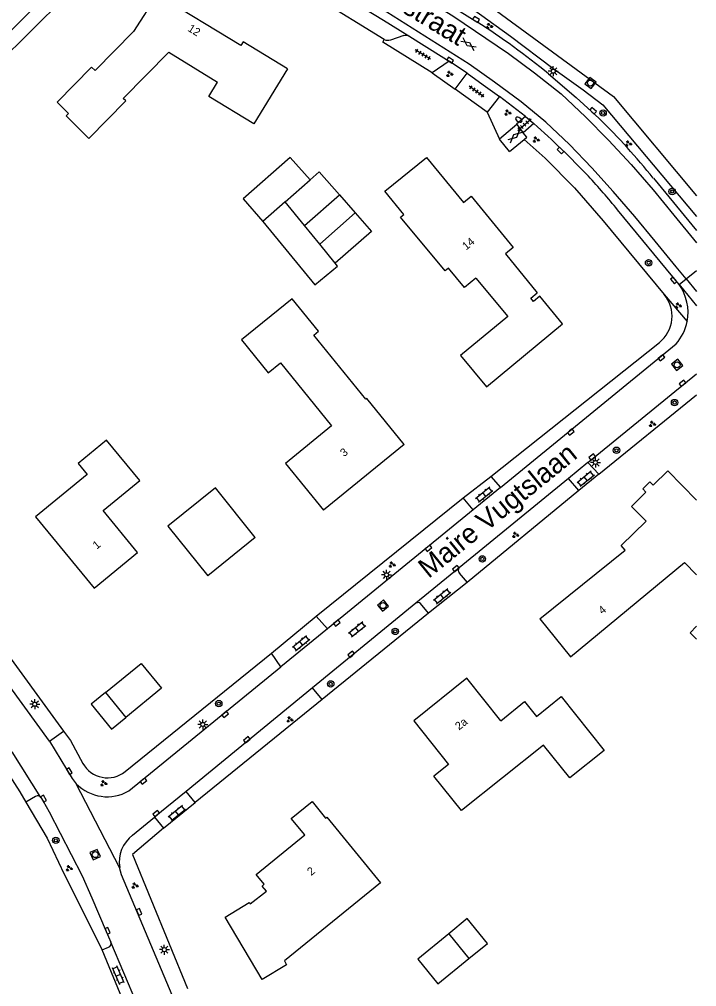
# Model space of a CAD drawing. Extents: x 136000 to 138005, y 398500 to 400500.
# Drawn here: x 137915.4 to 138000, y 398753 to 398873.8 of the extents above; entities that cross this region are included whole.
import ezdxf

# ---------------------------------------------------------------- set-up
doc = ezdxf.new("R2010")
doc.units = 0
for name, color, linetype in [('gg-afsc-erfafscheiding', 7, 'Continuous'), ('gg-anno-huisnummerreeks BGT', 7, 'Continuous'), ('gg-anno-openbare ruimte label', 7, 'Continuous'), ('gg-bbg-bijgebouw', 7, 'Continuous'), ('gg-bbg-gedigitaliseerde bebouwing', 7, 'Continuous'), ('gg-bbg-gedigitaliseerde bijgebouw', 7, 'Continuous'), ('gg-bbg-hoofdgebouw', 7, 'Continuous'), ('gg-bbg-luifel en loopbrug', 7, 'Continuous'), ('gg-bbg-tussenscheiding', 7, 'Continuous'), ('gg-knt-verharding', 7, 'Continuous'), ('gg-knt-verharding nz', 7, 'Continuous'), ('gt-grn-groengrens', 7, 'Continuous'), ('gt-grn-vlakafsluiter', 7, 'Continuous'), ('gt-grn-weggrens', 7, 'Continuous'), ('gt-symb-boom', 7, 'Continuous'), ('gt-symb-brandkraan', 7, 'Continuous'), ('gt-symb-gesloten verharding', 7, 'Continuous'), ('gt-symb-groenvak', 7, 'Continuous'), ('gt-symb-klinker verharding', 7, 'Continuous'), ('gt-symb-kolk', 7, 'Continuous'), ('gt-symb-lichtmast', 7, 'Continuous'), ('gt-symb-rioolschacht', 7, 'Continuous'), ('gt-symb-tegel verharding', 7, 'Continuous')]:
    doc.layers.add(name, color=color, linetype=linetype)

# ---------------------------------------------------------------- blocks, each defined once
blk = doc.blocks.new('gt0-GRVAK')
at = {"layer": 'gt-symb-groenvak'}
for p, q in [((-0.11, 0.19), (-0.23, 0.24)), ((-0.18, 0.15), (0.09, 0.15)), ((-0.09, 0.21), (-0.16, 0.32)), ((-0.05, 0.21), (-0.05, 0.39)), ((0, 0.21), (0.06, 0.32)), ((0.01, 0.19), (0.13, 0.24)), ((0.26, -0.05), (0.2, 0.06)), ((0.3, -0.05), (0.3, 0.13)), ((0.35, -0.05), (0.41, 0.06)), ((-0.24, -0.23), (-0.36, -0.18)), ((-0.32, -0.26), (-0.05, -0.26)), ((-0.23, -0.21), (-0.29, -0.1)), ((-0.18, -0.2), (-0.18, -0.02)), ((-0.14, -0.21), (-0.07, -0.1)), ((-0.12, -0.23), (0, -0.18)), ((0.24, -0.07), (0.12, -0.02)), ((0.17, -0.11), (0.44, -0.11)), ((0.37, -0.07), (0.49, -0.02))]:
    blk.add_line(p, q, dxfattribs=at)
blk = doc.blocks.new('gt0-BOOM')
at = {"layer": 'gt-symb-boom'}
for radius in [0.4, 0.2]:
    blk.add_circle((0, 0), radius, dxfattribs=at)
blk = doc.blocks.new('gt0-KOLK')
at = {"layer": 'gt-symb-kolk'}
blk.add_lwpolyline([(0, 0), (0.37, 0), (0.37, 0.4), (-0.38, 0.4), (-0.38, 0), (0, 0)], dxfattribs=at)
blk = doc.blocks.new('gt0-RS')
at = {"layer": 'gt-symb-rioolschacht'}
blk.add_lwpolyline([(-0.5, -0.5), (0.5, -0.5), (0.5, 0.5), (-0.5, 0.5)], close=True, dxfattribs=at)
blk.add_circle((0, 0), 0.375, dxfattribs=at)
blk = doc.blocks.new('gt0-LMAST')
at = {"layer": 'gt-symb-lichtmast'}
for p, q in [((-0.18, 0.17), (-0.45, 0.44)), ((-0.01, 0.25), (-0.01, 0.62)), ((0.17, 0.17), (0.44, 0.44)), ((-0.26, 0), (-0.63, 0)), ((-0.18, -0.18), (-0.45, -0.45)), ((-0.01, -0.25), (-0.01, -0.63)), ((0.44, -0.45), (0.17, -0.18)), ((0.24, 0), (0.62, 0))]:
    blk.add_line(p, q, dxfattribs=at)
blk.add_circle((-0.01, 0), 0.25, dxfattribs=at)
blk = doc.blocks.new('gt0-KL1')
at = {"layer": 'gt-symb-klinker verharding'}
for p, q in [((-1.15, 0.3), (1.15, 0.3)), ((-1, -0.3), (-1, 0.3)), ((-0.5, 0.3), (-0.5, 0.45)), ((0, -0.3), (0, 0.3)), ((0.5, 0.3), (0.5, 0.45)), ((1, -0.3), (1, 0.3)), ((-1.15, -0.3), (1.15, -0.3)), ((-0.5, -0.45), (-0.5, -0.3)), ((0.5, -0.45), (0.5, -0.3))]:
    blk.add_line(p, q, dxfattribs=at)
blk = doc.blocks.new('gt0-GESVH1')
at = {"layer": 'gt-symb-gesloten verharding'}
for p, q in [((-0.99, -0.26), (0.01, 0.24)), ((0.01, -0.26), (-0.99, 0.24)), ((0.01, 0.24), (1.01, -0.26)), ((1.01, 0.24), (0.01, -0.26))]:
    blk.add_line(p, q, dxfattribs=at)
blk = doc.blocks.new('gt0-TEG1')
at = {"layer": 'gt-symb-tegel verharding'}
for p, q in [((-1.12, 0), (1.12, 0)), ((-0.9, -0.25), (-0.9, 0.25)), ((-0.45, -0.25), (-0.45, 0.25)), ((0, -0.25), (0, 0.25)), ((0.45, -0.25), (0.45, 0.25)), ((0.9, -0.25), (0.9, 0.25))]:
    blk.add_line(p, q, dxfattribs=at)
blk = doc.blocks.new('gt0-BR')
at = {"layer": 'gt-symb-brandkraan'}
for centre, radius, start, end in [((-0.24, 0), 0.206, 107.5669, 252.4331), ((0.6, -2.66), 3, 106.892, 107.5669), ((0, -0.69), 0.938, 73.108, 106.892), ((-0.6, -2.66), 3, 72.4331, 73.108), ((0.24, 0), 0.206, 287.567, 72.4331), ((0.6, 2.66), 3, 252.4331, 253.108), ((0, 0.69), 0.938, 253.108, 286.8921), ((-0.6, 2.66), 3, 286.8921, 287.567)]:
    blk.add_arc(centre, radius, start, end, dxfattribs=at)

msp = doc.modelspace()

# ---------------------------------------------------------------- linework, layer by layer
at = {"layer": 'gg-afsc-erfafscheiding'}
for p, q in [((137926.89, 398882.3), (137895.41, 398851.09)), ((137974.28, 398816.69), (137995.34, 398833.43)), ((137987.79, 398816.98), (138000, 398826.9)), ((137985.27, 398814.94), (137971.35, 398803.46)), ((137952.5, 398799.25), (137970.85, 398814.03)), ((137907.46, 398803.27), (137920.91, 398784.91)), ((137966.5, 398799.62), (137953.22, 398788.84)), ((137928.63, 398779.85), (137946.9, 398794.63)), ((137953.22, 398788.84), (137937.37, 398775.98)), ((137933.43, 398772.77), (137929.54, 398769.49)), ((137929.54, 398769.49), (137936.41, 398752.74))]:
    msp.add_line(p, q, dxfattribs=at)
for points in [[(137978.47, 398858.8), (137981.09, 398856.47), (137984.76, 398852.76), (137988.33, 398848.65), (137995.94, 398839.44)], [(137920.91, 398784.91), (137921.79, 398783.72), (137923.36, 398780.88)]]:
    msp.add_lwpolyline(points, dxfattribs=at)
for centre, radius, start, end in [((137992.72, 398836.73), 4.21, 308.5035, 40.1055), ((137926.42, 398782.57), 3.5, 208.9437, 308.9765)]:
    msp.add_arc(centre, radius, start, end, dxfattribs=at)
at = {"layer": 'gg-bbg-bijgebouw'}
for p, q in [((137949.23, 398856.56), (137951.72, 398853.75)), ((137955.39, 398851.88), (137957.37, 398849.62)), ((137944.87, 398809.1), (137938.94, 398804.32))]:
    msp.add_line(p, q, dxfattribs=at)
for points in [[(137951.72, 398853.75), (137952.86, 398854.76), (137955.39, 398851.88)], [(137957.37, 398849.62), (137959.39, 398847.32), (137954.85, 398843.34)], [(137926.17, 398789.71), (137924.4, 398788.27), (137926.94, 398785.16), (137928.71, 398786.61)]]:
    msp.add_lwpolyline(points, dxfattribs=at)
at = {"layer": 'gg-bbg-gedigitaliseerde bebouwing'}
for p, q in [((137928.7, 398863.61), (137928.4, 398863.91)), ((137924.09, 398858.93), (137928.7, 398863.61))]:
    msp.add_line(p, q, dxfattribs=at)
for points in [[(137928.4, 398863.91), (137934.1, 398869.69), (137940.15, 398865.95)], [(137944.71, 398860.75), (137939.07, 398864.18), (137940.15, 398865.95)], [(137963.48, 398820.71), (137958.79, 398826.45), (137958.68, 398826.36), (137952.18, 398834.35), (137952.78, 398834.84), (137949.48, 398838.9), (137943.15, 398833.76), (137946.49, 398829.66), (137948.01, 398830.89), (137954.41, 398823.03), (137948.64, 398818.34), (137953.39, 398812.5)], [(137980.41, 398798.93), (137984.23, 398794.18), (137998.49, 398805.95), (138000, 398804.42)], [(138000, 398798), (137999.19, 398797.2), (138000, 398796.38)], [(137953.83, 398774.17), (137960.52, 398765.96), (137948.54, 398756.2), (137948.77, 398755.7)]]:
    msp.add_lwpolyline(points, dxfattribs=at)
at = {"layer": 'gg-bbg-gedigitaliseerde bijgebouw'}
for p, q in [((137926.17, 398789.71), (137928.71, 398786.61)), ((137969.04, 398759.59), (137971.56, 398756.49))]:
    msp.add_line(p, q, dxfattribs=at)
for points in [[(137949.23, 398856.56), (137943.35, 398851.39), (137945.83, 398848.56)], [(137945.83, 398848.56), (137952.3, 398840.64), (137955.15, 398842.97), (137954.85, 398843.34)], [(137944.87, 398809.1), (137939.89, 398815.3), (137933.95, 398810.51), (137938.94, 398804.32)], [(137971.56, 398756.49), (137973.89, 398758.39), (137971.36, 398761.49), (137969.04, 398759.59)]]:
    msp.add_lwpolyline(points, dxfattribs=at)
at = {"layer": 'gg-bbg-hoofdgebouw'}
for p, q in [((137948.92, 398867.6), (137944.71, 398860.75)), ((137963.48, 398820.71), (137953.39, 398812.5))]:
    msp.add_line(p, q, dxfattribs=at)
for points in [[(137948.92, 398867.6), (137943.37, 398870.98), (137943.09, 398870.52), (137932.63, 398876.89), (137929.67, 398872.27), (137924.88, 398867.41), (137924.44, 398867.83), (137920.13, 398863.47), (137921.56, 398862.06), (137921.24, 398861.74), (137924.09, 398858.93)], [(137972.44, 398841.47), (137971, 398840.29), (137969, 398842.72), (137968.61, 398842.4), (137963.03, 398849.08), (137963.43, 398849.41), (137961.05, 398852.33), (137966.27, 398856.56), (137970.87, 398850.91), (137971.84, 398851.7), (137977.09, 398845.3), (137976.12, 398844.51), (137980.1, 398839.64)], [(137972.44, 398841.47), (137976.4, 398836.68), (137970.51, 398831.81), (137973.74, 398827.9), (137983.26, 398835.76), (137980.42, 398839.21), (137979.63, 398838.56), (137979.29, 398838.98), (137980.1, 398839.64)], [(137930.19, 398807.23), (137925.9, 398812.44), (137930.46, 398816.2), (137926.31, 398821.25), (137922.77, 398818.34), (137923.9, 398816.97), (137917.45, 398811.65), (137924.75, 398802.76), (137930.19, 398807.23)], [(137980.41, 398798.93), (137991.08, 398807.51), (137990.56, 398808.1), (137993.68, 398811.12), (137991.86, 398812.96), (137993.67, 398814.74), (137993.29, 398815.16), (137994.15, 398816.02), (137994.56, 398815.62), (137996.39, 398817.4), (138000, 398813.73)], [(137975.55, 398786.21), (137971.31, 398791.51), (137964.66, 398786.21), (137969.02, 398780.74), (137967.18, 398779.27)], [(137975.55, 398786.21), (137978.52, 398788.59), (137979.99, 398786.75), (137983.08, 398789.23), (137988.45, 398782.49), (137984.15, 398779.05), (137980.87, 398783.16), (137970.63, 398774.98), (137967.18, 398779.27)], [(137948.77, 398755.7), (137945.73, 398753.9), (137941.13, 398761.68), (137944.13, 398763.51), (137944.25, 398763.32), (137946.26, 398764.92), (137945.75, 398765.55), (137945.99, 398765.77), (137944.97, 398766.99), (137951.06, 398771.95), (137949.37, 398774), (137951.97, 398776.11), (137953.64, 398774.03), (137953.83, 398774.17)]]:
    msp.add_lwpolyline(points, dxfattribs=at)
at = {"layer": 'gg-bbg-luifel en loopbrug'}
for points in [[(137926.17, 398789.71), (137930.63, 398793.36), (137933.17, 398790.26), (137928.71, 398786.61)], [(137969.04, 398759.59), (137965.16, 398756.43), (137967.69, 398753.33), (137971.56, 398756.49)]]:
    msp.add_lwpolyline(points, dxfattribs=at)
at = {"layer": 'gg-bbg-tussenscheiding'}
for p, q in [((137948.61, 398851.02), (137951.72, 398853.75)), ((137951.02, 398848.05), (137955.39, 398851.88)), ((137948.61, 398851.02), (137945.83, 398848.56)), ((137951.02, 398848.05), (137948.61, 398851.02)), ((137952.92, 398845.71), (137957.37, 398849.62)), ((137952.92, 398845.71), (137951.02, 398848.05)), ((137954.85, 398843.34), (137952.92, 398845.71))]:
    msp.add_line(p, q, dxfattribs=at)
at = {"layer": 'gg-knt-verharding'}
for p, q in [((137942.82, 398884.79), (137960.88, 398873.68)), ((137894.36, 398852.07), (137925.52, 398883.68)), ((137960.99, 398871.27), (137943.87, 398881.83)), ((137970.45, 398874.79), (137972.56, 398873.49)), ((137960.88, 398873.68), (137964.18, 398871.65)), ((137963.42, 398871.77), (137961.75, 398871.22)), ((137969.09, 398868.56), (137966.98, 398867.11)), ((137982.05, 398867.71), (137985.81, 398865)), ((137969.83, 398865.1), (137971.32, 398867.08)), ((137973.85, 398862.19), (137969.83, 398865.1)), ((137975.36, 398864.16), (137973.85, 398862.19)), ((137978.62, 398861.65), (137975.36, 398864.16)), ((137978.62, 398861.65), (137979.68, 398860.79)), ((137977.54, 398860.66), (137975.37, 398858.83)), ((137977.54, 398860.66), (137978.35, 398859.64)), ((137979.68, 398860.79), (137978.35, 398859.64)), ((137976.62, 398857.29), (137978.47, 398858.8)), ((137994.59, 398853.96), (138000, 398847.45)), ((137997.8, 398840.7), (137990.12, 398850.01)), ((137997.8, 398840.7), (138000, 398838.04)), ((137975.5, 398815.35), (137997.45, 398833.28)), ((137986.43, 398818.44), (138000, 398829.54)), ((137986.43, 398818.44), (137983.99, 398816.44)), ((137986.43, 398818.44), (137987.79, 398816.98)), ((137970.85, 398814.03), (137974.28, 398816.69)), ((137974.28, 398816.69), (137975.5, 398815.35)), ((137987.79, 398816.98), (137985.27, 398814.94)), ((137983.99, 398816.44), (137970.35, 398805.29)), ((137985.27, 398814.94), (137983.99, 398816.44)), ((137975.5, 398815.35), (137972.09, 398812.56)), ((137972.09, 398812.56), (137970.85, 398814.03)), ((137972.09, 398812.56), (137953.9, 398797.7)), ((137970.35, 398805.29), (137964.95, 398800.87)), ((137970.36, 398804.65), (137971.35, 398803.46)), ((137971.35, 398803.46), (137966.5, 398799.62)), ((137919.17, 398783.63), (137905.81, 398802.07)), ((137964.95, 398800.87), (137952.03, 398790.3)), ((137966.5, 398799.62), (137965.51, 398800.84)), ((137946.9, 398794.63), (137952.5, 398799.25)), ((137952.5, 398799.25), (137953.9, 398797.7)), ((137953.9, 398797.7), (137948.08, 398792.95)), ((137948.08, 398792.95), (137946.9, 398794.63)), ((137929.09, 398777.43), (137948.08, 398792.95)), ((137952.03, 398790.3), (137936.23, 398777.37)), ((137918.1, 398776.62), (137914.51, 398782.3)), ((137917.44, 398776.76), (137916.24, 398776.04)), ((137936.23, 398777.37), (137932.29, 398774.16)), ((137937.37, 398775.98), (137936.23, 398777.37)), ((137933.43, 398772.77), (137937.37, 398775.98)), ((137929.54, 398771.9), (137932.29, 398774.16)), ((137932.29, 398774.16), (137933.43, 398772.77)), ((137925.74, 398757.6), (137926.55, 398757.92)), ((137928.58, 398750.72), (137925.74, 398757.6)), ((137930.1, 398750.87), (137926.85, 398758.56))]:
    msp.add_line(p, q, dxfattribs=at)
for points in [[(137966.92, 398880.81), (137989.6, 398864.17), (138000, 398851.75)], [(137971.07, 398875.79), (137976.74, 398871.7), (137982.05, 398867.71)], [(137966.98, 398867.11), (137960.82, 398870.97), (137960.99, 398871.27)], [(137964.18, 398871.65), (137968.08, 398869.22), (137969.09, 398868.56)], [(137971.32, 398867.08), (137970.15, 398867.88), (137969.09, 398868.56)], [(137971.32, 398867.08), (137973.35, 398865.64), (137975.36, 398864.16)], [(137981.51, 398866.98), (137984.97, 398864.06), (137987.83, 398861.4)], [(137985.81, 398865), (137988.29, 398863.14), (138000, 398849.16)], [(137978.62, 398861.65), (137977.51, 398860.69), (137977.54, 398860.66)], [(137978.47, 398858.8), (137978.81, 398859.08), (137978.35, 398859.64)], [(137919.17, 398783.63), (137921.99, 398778.97), (137922.24, 398778.64), (137922.52, 398778.34)], [(137918.1, 398776.62), (137918.39, 398776.14), (137919.12, 398774.84), (137923.27, 398766.83), (137924.47, 398764.09), (137926.26, 398759.89), (137926.85, 398758.56)], [(137934.5, 398751.92), (137928.19, 398766.97), (137928.04, 398767.42), (137927.94, 398767.89)]]:
    msp.add_lwpolyline(points, dxfattribs=at)
for centre, radius, start, end in [((137917.07, 398787.72), 102.16, 50.8881, 57.0991), ((137961.44, 398872.29), 1.11, 246.245, 286.2269), ((137963.66, 398870.79), 1, 58.713, 103.7834), ((137931.37, 398803.3), 81.01, 38.7052, 45.8199), ((137908.91, 398780.9), 106.72, 43.3785, 48.462), ((137923.06, 398795.42), 86.48, 39.1494, 42.8261), ((137992.95, 398837.21), 5.97, 348.7871, 35.6718), ((137992.94, 398837.22), 5.98, 318.8124, 348.7377), ((137970.64, 398804.97), 0.422, 132.4923, 229.142), ((137965.21, 398800.52), 0.435, 47.0747, 127.4046), ((137926.39, 398782.11), 5.4, 224.2684, 300.0184), ((137917.69, 398776.31), 0.512, 36.5556, 118.9582), ((137932.11, 398768.55), 4.22, 127.5044, 189.0405), ((137926.35, 398758.4), 0.521, 292.4664, 17.8133)]:
    msp.add_arc(centre, radius, start, end, dxfattribs=at)
at = {"layer": 'gg-knt-verharding nz'}
msp.add_line((137998.68, 398841.39), (138000, 398839.8), dxfattribs=at)
for points in [[(137939.8, 398892.57), (137950.44, 398885.98), (137969.56, 398874.22), (137976.51, 398869.54), (137979.76, 398867.11), (137983.06, 398864.49), (137986.12, 398861.64), (137989.01, 398858.73), (137991.83, 398855.66), (137994.55, 398852.51), (137997.14, 398849.33), (138000, 398845.89)], [(137998.68, 398841.39), (137997.44, 398842.88), (137994.81, 398846.1), (137992.27, 398849.17), (137989.58, 398852.32), (137986.93, 398855.26), (137984.11, 398858.17), (137981.16, 398860.94), (137978.09, 398863.48), (137974.77, 398865.97), (137971.59, 398868.21), (137961.31, 398874.7), (137937.73, 398889.21)]]:
    msp.add_lwpolyline(points, dxfattribs=at)
at = {"layer": 'gt-grn-groengrens'}
for p, q in [((137995.94, 398839.44), (137998.81, 398836.05)), ((137953.22, 398788.84), (137952.03, 398790.3)), ((137919.17, 398783.63), (137920.91, 398784.91))]:
    msp.add_line(p, q, dxfattribs=at)
at = {"layer": 'gt-grn-vlakafsluiter'}
for p, q in [((137966.98, 398867.11), (137969.83, 398865.1)), ((137973.85, 398862.19), (137975.37, 398858.83)), ((137976.62, 398857.29), (137975.37, 398858.83))]:
    msp.add_line(p, q, dxfattribs=at)
for points in [[(137912.49, 398781.93), (137915.49, 398777.31), (137916.24, 398776.04)], [(137916.24, 398776.04), (137918.9, 398771.55), (137921.01, 398767.02), (137925.74, 398757.6)]]:
    msp.add_lwpolyline(points, dxfattribs=at)
at = {"layer": 'gt-grn-weggrens'}
for p, q in [((137998.68, 398841.39), (138000, 398842.42)), ((137997.8, 398840.7), (137998.68, 398841.39)), ((137927.94, 398767.89), (137922.52, 398778.34))]:
    msp.add_line(p, q, dxfattribs=at)

# ---------------------------------------------------------------- block references
at = {"layer": 'gt-symb-boom'}
for p in [(137988.32, 398862.1), (137996.94, 398852.3), (137994, 398843.4), (137997.24, 398825.94), (137989.99, 398819.98), (137973.24, 398806.41), (137962.36, 398797.36), (137954.3, 398790.8), (137940.32, 398788.34), (137919.97, 398771.26)]:
    msp.add_blockref('gt0-BOOM', p, dxfattribs=at)
at = {"layer": 'gt-symb-brandkraan', "rotation": -32.33937707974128}
msp.add_blockref('gt0-BR', (137977.8, 398861.27), dxfattribs=at)
at = {"layer": 'gt-symb-gesloten verharding'}
for p, rotation in [((137971.49, 398870.72), -35.724134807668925), ((137977.33, 398859.22), 41.22904927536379)]:
    msp.add_blockref('gt0-GESVH1', p, dxfattribs=dict(at, rotation=rotation))
at = {"layer": 'gt-symb-groenvak'}
for p in [(137974.08, 398872.95), (137969.13, 398866.97), (137976.39, 398862.14), (137979.93, 398858.76), (137991.46, 398858.26), (137997.68, 398838.04), (137994.45, 398823.26), (137977.36, 398809.4), (137961.94, 398805.69), (137949.16, 398786.35), (137925.93, 398778.38), (137921.62, 398767.76), (137929.83, 398765.6)]:
    msp.add_blockref('gt0-GRVAK', p, dxfattribs=at)
at = {"layer": 'gt-symb-klinker verharding'}
for p, rotation in [((137986.14, 398816.44), 39.071614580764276), ((137973.47, 398814.46), 39.07161457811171), ((137968.21, 398801.76), 39.07161457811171), ((137957.59, 398797.62), 39.07161457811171), ((137950.59, 398795.9), 39.07161457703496), ((137935.1, 398774.68), 39.071614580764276), ((137927.77, 398754.41), 112.9503630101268)]:
    msp.add_blockref('gt0-KL1', p, dxfattribs=dict(at, rotation=rotation))
at = {"layer": 'gt-symb-kolk'}
for p, rotation in [((137972.35, 398873.62), -31.798912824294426), ((137969.12, 398868.54), -33.24493724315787), ((137986.93, 398862.26), -42.77092864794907), ((137983.13, 398857.57), 135.68832607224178), ((137996.99, 398841.07), -50.275137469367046), ((137995.49, 398831.68), -140.92838542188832), ((137998.35, 398828.19), 39.071614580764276), ((137984.14, 398822.41), -140.9283854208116), ((137987.1, 398818.99), 39.07161457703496), ((137966.38, 398807.9), -140.92838542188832), ((137970.06, 398805.05), 39.07161457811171), ((137954.94, 398798.56), -140.92838542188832), ((137957, 398794.35), 39.07161457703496), ((137940.99, 398787.15), -140.92838542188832), ((137943.96, 398783.67), 39.07161457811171), ((137921.49, 398779.79), -58.86920085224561), ((137930.78, 398778.81), -140.92838542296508), ((137918.26, 398776.36), -60.07751301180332), ((137932.64, 398774.45), 39.07161457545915), ((137930.18, 398762.25), -67.41099611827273), ((137926.26, 398759.89), -66.86909051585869)]:
    msp.add_blockref('gt0-KOLK', p, dxfattribs=dict(at, rotation=rotation))
at = {"layer": 'gt-symb-lichtmast'}
for p in [(137982.1, 398867.32), (137987.37, 398818.46), (137961.28, 398804.43), (137917.35, 398788.26), (137938.33, 398785.74), (137933.53, 398757.61)]:
    msp.add_blockref('gt0-LMAST', p, dxfattribs=at)
at = {"layer": 'gt-symb-rioolschacht'}
for p, rotation in [((137986.74, 398865.85), -36.78969964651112), ((137997.56, 398830.65), 39.07161457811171), ((137960.83, 398800.58), 39.07161457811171), ((137924.89, 398769.48), 24.003190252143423)]:
    msp.add_blockref('gt0-RS', p, dxfattribs=dict(at, rotation=rotation))
at = {"layer": 'gt-symb-tegel verharding'}
for p, rotation in [((137965.79, 398869.4), 148.7905090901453), ((137972.52, 398864.79), 144.52896067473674), ((137978.51, 398860.65), 41.272116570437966)]:
    msp.add_blockref('gt0-TEG1', p, dxfattribs=dict(at, rotation=rotation))

# ---------------------------------------------------------------- texts
at = {"layer": 'gg-anno-huisnummerreeks BGT'}
for s, rotation, p in [('12', 328.3, (137936.36, 398872.41)), ('14', 39.4, (137971.22, 398844.93)), ('3', 39.1, (137955.97, 398819.11)), ('1', 39.4, (137925.08, 398807.56)), ('4', 38.8, (137988.22, 398799.43)), ('2a', 38.6, (137970.32, 398784.97)), ('2', 39.2, (137951.86, 398766.8))]:
    msp.add_text(s, height=1, rotation=rotation, dxfattribs=at).set_placement(p)
at = {"layer": 'gg-anno-openbare ruimte label'}
for s, rotation, p in [('Torenhoekstraat', 328.7, (137949.43, 398883.08)), ('Maire Vugtslaan', 39.1, (137966.52, 398803.9))]:
    msp.add_text(s, height=2.5, rotation=rotation, dxfattribs=at).set_placement(p)

doc.saveas('drawing.dxf')
